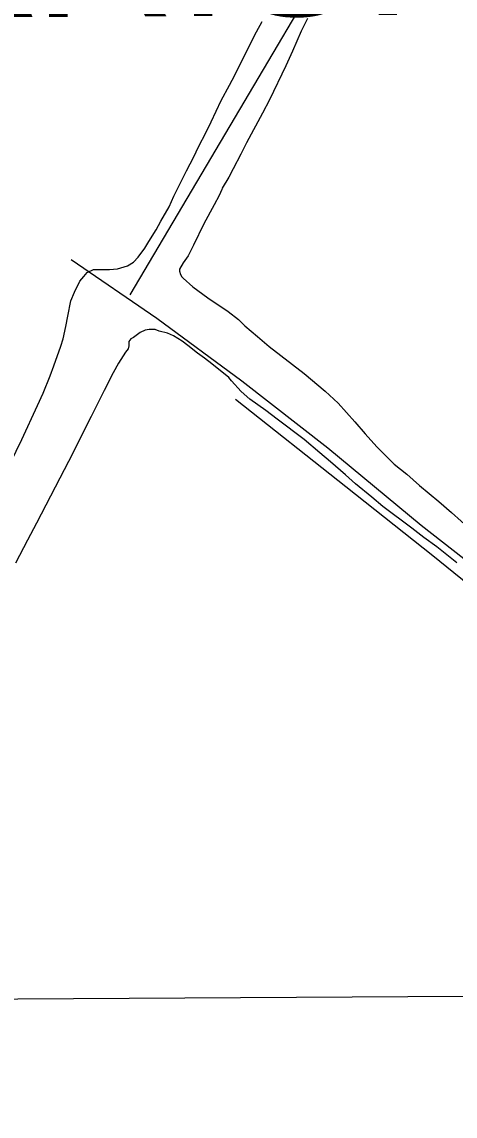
# Model space of a CAD drawing. Extents: x 3477039 to 3515015, y 546746 to 572297.
# Drawn here: x 3493845 to 3494431, y 555318 to 556797 of the extents above; entities that cross this region are included whole.
import ezdxf

# ---------------------------------------------------------------- set-up
doc = ezdxf.new("R2010")
doc.units = 0
for name, color, linetype in [('V-ANNO-SYMB', 7, 'Continuous'), ('V-DTCH-CNTR', 7, 'Continuous'), ('V-SITE-VEGE', 7, 'Continuous'), ('V-TOPO-GNAM-IDEN', 7, 'Continuous'), ('V-TOPO-SHOR', 7, 'Continuous')]:
    doc.layers.add(name, color=color, linetype=linetype)

msp = doc.modelspace()

# ---------------------------------------------------------------- linework, layer by layer
at = {"layer": 'V-ANNO-SYMB'}
msp.add_lwpolyline([(3487280.7, 555437.8), (3500171.5, 555514.5), (3500191.1, 552220.1), (3487300.3, 552143.4)], close=True, dxfattribs=at)
at = {"layer": 'V-DTCH-CNTR'}
msp.add_lwpolyline([(3495144.8, 555484.6), (3495068.8, 555545.3), (3494930.6, 555654), (3494794.8, 555760.2), (3494656.9, 555872.6), (3494538, 555964.9), (3494401, 556075.7), (3494283.2, 556168.9), (3494133.9, 556286.9)], dxfattribs=at)
at = {"layer": 'V-SITE-VEGE'}
for p, q in [((3494162.4, 556784.1), (3494170.1, 556797.9)), ((3494231.1, 556802), (3494222.6, 556784.8)), ((3494150.4, 556760.8), (3494162.4, 556784.1)), ((3494222.6, 556784.8), (3494211.1, 556757.6)), ((3494132.9, 556725.5), (3494150.4, 556760.8)), ((3494211.1, 556757.6), (3494202.1, 556737.8)), ((3494202.1, 556737.8), (3494179.9, 556692.1)), ((3494125.7, 556711.7), (3494132.9, 556725.5)), ((3494114.6, 556691), (3494125.7, 556711.7)), ((3494100.9, 556662.1), (3494114.6, 556691)), ((3494179.9, 556692.1), (3494170.5, 556674)), ((3494170.5, 556674), (3494148.7, 556633.9)), ((3494083.8, 556628.5), (3494094.1, 556648.4)), ((3494094.1, 556648.4), (3494100.9, 556662.1)), ((3494148.7, 556633.9), (3494141.1, 556618.4)), ((3494077.4, 556615.2), (3494083.8, 556628.5)), ((3494067.6, 556596.2), (3494077.4, 556615.2)), ((3494141.1, 556618.4), (3494130.8, 556598.6)), ((3494050.5, 556561.7), (3494067.6, 556596.2)), ((3494130.8, 556598.6), (3494124.8, 556587.4)), ((3494124.8, 556587.4), (3494115.9, 556572.7)), ((3494044.1, 556547.5), (3494050.5, 556561.7)), ((3494112, 556562.8), (3494105.2, 556549.9)), ((3494115.4, 556570.6), (3494112, 556562.8)), ((3494115.9, 556572.7), (3494115.4, 556570.6)), ((3494033, 556528.1), (3494044.1, 556547.5)), ((3494105.2, 556549.9), (3494091.1, 556524.5)), ((3494016.8, 556500.6), (3494026.6, 556516.1)), ((3494026.6, 556516.1), (3494033, 556528.1)), ((3494091.1, 556524.5), (3494077, 556495.6)), ((3494011.2, 556491.5), (3494016.8, 556500.6)), ((3494002.2, 556479.4), (3494011.2, 556491.5)), ((3494077, 556495.6), (3494069.8, 556481)), ((3493987.7, 556467.8), (3493995.8, 556472.5)), ((3493995.8, 556472.5), (3494002.2, 556479.4)), ((3494062.9, 556471.9), (3494058.2, 556463.3)), ((3494069.8, 556481), (3494062.9, 556471.9)), ((3493928.8, 556453.3), (3493933.1, 556458.5)), ((3493933.1, 556458.5), (3493941.7, 556462.9)), ((3493941.7, 556462.9), (3493963.6, 556462.9)), ((3493963.6, 556462.9), (3493974.4, 556463.4)), ((3493974.4, 556463.4), (3493987.7, 556467.8)), ((3494058.2, 556463.3), (3494058.2, 556460.3)), ((3494058.2, 556460.3), (3494059.5, 556456)), ((3493916, 556432.2), (3493923.2, 556446.9)), ((3493923.2, 556446.9), (3493928.8, 556453.3)), ((3494059.5, 556456), (3494061.3, 556452.6)), ((3494061.3, 556452.6), (3494063, 556450.8)), ((3494063, 556450.8), (3494076.4, 556439.3)), ((3493911.3, 556420.2), (3493916, 556432.2)), ((3494076.4, 556439.3), (3494096.6, 556424.3)), ((3493907.1, 556399.5), (3493911.3, 556420.2)), ((3494096.6, 556424.3), (3494123.8, 556405.9)), ((3493904.5, 556385.7), (3493907.1, 556399.5)), ((3494123.8, 556405.9), (3494138, 556395.2)), ((3493900.7, 556368.9), (3493904.5, 556385.7)), ((3494138, 556395.2), (3494146.7, 556386.6)), ((3494146.7, 556386.6), (3494163.5, 556372.1)), ((3493897.8, 556359), (3493900.7, 556368.9)), ((3493992.3, 556368.9), (3493989.8, 556365.4)), ((3493995.8, 556370.6), (3493992.3, 556368.9)), ((3494004.8, 556377.5), (3493995.8, 556370.6)), ((3494011.7, 556380.5), (3494004.8, 556377.5)), ((3494017.2, 556381.4), (3494011.7, 556380.5)), ((3494025, 556381.5), (3494017.2, 556381.4)), ((3494030.6, 556379.3), (3494025, 556381.5)), ((3494041.8, 556376.4), (3494030.6, 556379.3)), ((3494050, 556372.9), (3494041.8, 556376.4)), ((3494061.6, 556365.7), (3494050, 556372.9)), ((3494163.5, 556372.1), (3494179.5, 556358.8)), ((3493888, 556332.3), (3493897.8, 556359)), ((3493988.5, 556355.5), (3493985.1, 556350.8)), ((3493989.8, 556359.4), (3493988.5, 556355.5)), ((3493989.8, 556365.4), (3493989.8, 556359.4)), ((3494069.4, 556360.1), (3494061.6, 556365.7)), ((3494082.3, 556349.8), (3494069.4, 556360.1)), ((3494179.5, 556358.8), (3494226.9, 556322)), ((3493985.1, 556350.8), (3493975.7, 556336.1)), ((3494091.8, 556342.6), (3494082.3, 556349.8)), ((3494101.7, 556335.3), (3494091.8, 556342.6)), ((3493883.3, 556319), (3493888, 556332.3)), ((3493968.4, 556323.2), (3493956.1, 556299.1)), ((3493975.7, 556336.1), (3493968.4, 556323.2)), ((3494125, 556316.5), (3494101.7, 556335.3)), ((3493873.5, 556295.7), (3493883.3, 556319)), ((3494128.5, 556312.2), (3494125, 556316.5)), ((3494141.4, 556297.6), (3494128.5, 556312.2)), ((3494226.9, 556322), (3494255, 556298)), ((3493866.2, 556278.9), (3493873.5, 556295.7)), ((3493956.1, 556299.1), (3493938.6, 556264.1)), ((3494153.5, 556287.3), (3494141.4, 556297.6)), ((3494255, 556298), (3494272.7, 556281.8)), ((3493844.9, 556232.8), (3493866.2, 556278.9)), ((3494175.1, 556271.9), (3494153.5, 556287.3)), ((3494272.7, 556281.8), (3494295.5, 556256.9)), ((3493938.6, 556264.1), (3493924, 556235.7)), ((3494190.2, 556260.4), (3494175.1, 556271.9)), ((3494226.8, 556233), (3494190.2, 556260.4)), ((3494295.5, 556256.9), (3494309.4, 556240.6)), ((3493924, 556235.7), (3493913.8, 556214.6)), ((3494309.4, 556240.6), (3494324.9, 556223)), ((3493822.3, 556186.3), (3493844.9, 556232.8)), ((3494248, 556215), (3494226.8, 556233)), ((3494324.9, 556223), (3494348.7, 556199.5)), ((3493913.8, 556214.6), (3493896.3, 556180.6)), ((3494262.2, 556202.6), (3494248, 556215)), ((3494282.9, 556185), (3494262.2, 556202.6)), ((3494348.7, 556199.5), (3494365.5, 556186.2)), ((3493896.3, 556180.6), (3493883.5, 556156.4)), ((3494296.3, 556173), (3494282.9, 556185)), ((3494365.5, 556186.2), (3494382.7, 556170.8)), ((3494318.3, 556155.1), (3494296.3, 556173)), ((3494382.7, 556170.8), (3494409.1, 556148.9)), ((3493883.5, 556156.4), (3493864.7, 556119.8)), ((3494333, 556142.2), (3494318.3, 556155.1)), ((3494409.1, 556148.9), (3494425.9, 556134)), ((3494372.6, 556113.1), (3494333, 556142.2)), ((3494425.9, 556134), (3494452.2, 556110.8)), ((3493864.7, 556119.8), (3493852.7, 556097)), ((3494388.6, 556100.3), (3494372.6, 556113.1)), ((3493852.7, 556097), (3493836.5, 556065.5)), ((3494406.3, 556087.9), (3494388.6, 556100.3)), ((3494433.5, 556066), (3494406.3, 556087.9))]:
    msp.add_line(p, q, dxfattribs=at)
at = {"layer": 'V-TOPO-SHOR'}
for points in [[(3495327, 558797.5), (3494409.7, 557136.4), (3493990.8, 556428.6)], [(3493911.6, 556476.3), (3494027.3, 556396.7), (3494142.3, 556312.1), (3494258.8, 556221.6), (3494385.1, 556117.3), (3494558, 555981.7), (3494709.6, 555861.5), (3494848.1, 555752.1), (3494961.3, 555660.8), (3495111.8, 555540.5), (3495182.4, 555484.8)]]:
    msp.add_lwpolyline(points, dxfattribs=at)

# ---------------------------------------------------------------- texts
at = {"layer": 'V-TOPO-GNAM-IDEN'}
msp.add_text('PARISH,', height=200, rotation=0.3121, dxfattribs=at).set_placement((3493503.1, 556802))

doc.saveas('drawing.dxf')
